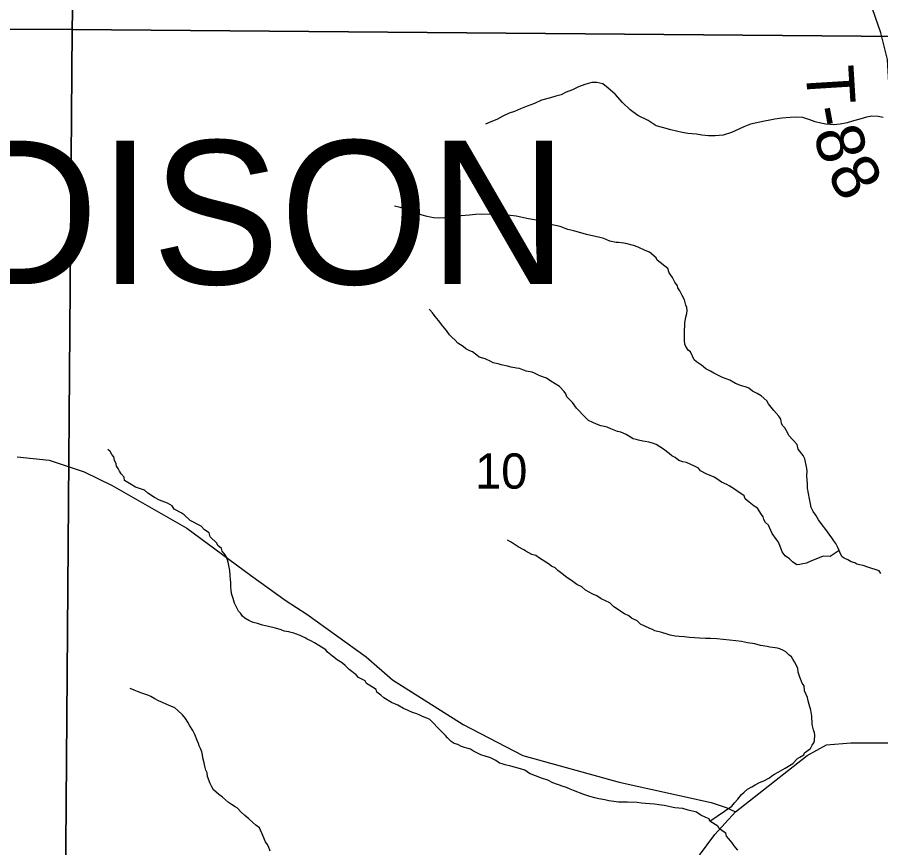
# Model space of a CAD drawing. Extents: x 1310247 to 1552180, y 377264 to 706493.
# Drawn here: x 1426323 to 1431738, y 566791 to 571997 of the extents above; entities that cross this region are included whole.
import ezdxf

# ---------------------------------------------------------------- set-up
doc = ezdxf.new("R2010")
doc.units = 0
for name, color, linetype in [('GM_X_County_Road', 7, 'Continuous'), ('GM_X_Minor_River', 7, 'Continuous'), ('GM_X_Section', 7, 'Continuous'), ('GM_X_Section_Text', 7, 'Continuous'), ('GM_X_Township_Road', 7, 'Continuous'), ('GM_X_Township_Road_Text', 7, 'Continuous'), ('GM_X_Township_Text', 7, 'Continuous')]:
    doc.layers.add(name, color=color, linetype=linetype)

msp = doc.modelspace()

# ---------------------------------------------------------------- linework, layer by layer
at = {"layer": 'GM_X_County_Road'}
msp.add_lwpolyline([(1430380.3, 566444.5), (1430697, 566874.4), (1430828, 567016.1), (1431276.9, 567368.1), (1431398, 567436), (1431550.4, 567448.2), (1432090, 567448.6), (1432147.7, 567446.8)], dxfattribs=at)
at = {"layer": 'GM_X_Minor_River'}
for points in [[(1431753.3, 571368.2), (1431721.4, 571374.5), (1431683.5, 571376.9), (1431649.5, 571371.2), (1431607.5, 571357.6), (1431567.5, 571347.9), (1431527.5, 571336.3), (1431483.5, 571326.7), (1431441.5, 571323.1), (1431393.6, 571327.5), (1431361.7, 571333.8), (1431327.8, 571342.2), (1431294, 571354.5), (1431250.2, 571368.9), (1431206.3, 571371.3), (1431170.3, 571369.7), (1431118.3, 571364.2), (1431074.4, 571358.6), (1431042.4, 571352.8), (1431010.4, 571345.1), (1430922.4, 571325.9), (1430880.4, 571310.3), (1430848.3, 571296.5), (1430802.2, 571274.9), (1430750.2, 571257.4), (1430700.2, 571253.8), (1430658.3, 571254.2), (1430616.4, 571258.6), (1430582.5, 571265), (1430528.6, 571267.5), (1430492.7, 571273.8), (1430421, 571290.5), (1430369.2, 571305), (1430329.3, 571317.4), (1430279.6, 571349.9), (1430214, 571380.6), (1430166.3, 571417.1), (1430118.7, 571463.7), (1430073.2, 571514.2), (1430029.5, 571552.7), (1429995.8, 571579), (1429957.9, 571587.4), (1429925.9, 571587.7), (1429881.9, 571576.1), (1429841.9, 571560.5), (1429805.8, 571542.8), (1429765.8, 571527.1), (1429733.7, 571511.4), (1429701.7, 571501.6), (1429667.7, 571491.9), (1429611.6, 571476.4), (1429567.6, 571456.8), (1429521.5, 571439.2), (1429479.5, 571423.6), (1429441.4, 571405.9), (1429407.4, 571396.2), (1429367.3, 571376.5), (1429331.2, 571356.8), (1429293.2, 571341.2), (1429259.1, 571327.4)], [(1430188.1, 570567.3), (1430140.3, 570579.8), (1430126.3, 570581.9), (1430094.4, 570584.2), (1430078.4, 570584.4), (1430038.5, 570592.8), (1430002.7, 570609.2), (1429976.8, 570615.4), (1429893.1, 570634.2), (1429813.4, 570659), (1429775.5, 570667.4), (1429727.7, 570685.8), (1429657.9, 570700.5), (1429638.1, 570714.8), (1429528.4, 570733.8), (1429452.6, 570750.5), (1429416.7, 570754.9), (1429352.9, 570761.5), (1429291, 570762.1), (1429197.1, 570761), (1429159.2, 570757.3), (1429079.3, 570750), (1429057.3, 570746.2), (1429033.3, 570742.4), (1429019.3, 570740.6), (1429003.3, 570738.7), (1428963.4, 570737.1), (1428935.4, 570739.4), (1428913.5, 570743.6), (1428893.5, 570747.8), (1428861.7, 570756.1), (1428823.8, 570768.5), (1428760.1, 570791.1), (1428724.2, 570805.5), (1428688.4, 570813.8)], [(1431738.6, 568509.4), (1431728.7, 568527.5), (1431657, 568550.2), (1431629.1, 568560.5), (1431605.2, 568564.7), (1431589.2, 568568.9), (1431575.3, 568577), (1431553.4, 568583.2), (1431531.5, 568595.4), (1431509.6, 568605.7), (1431495.7, 568613.8), (1431485.9, 568633.9), (1431478, 568654), (1431470.2, 568672.2), (1431456.4, 568698.3), (1431444.5, 568714.4), (1431432.7, 568732.6), (1431414.9, 568756.8), (1431393.1, 568785), (1431371.4, 568815.3), (1431347.7, 568845.6), (1431331.9, 568875.8), (1431314.1, 568898), (1431302.3, 568924.1), (1431298.5, 568946.2), (1431290.7, 568978.3), (1431285, 569012.4), (1431279.2, 569044.5), (1431279.4, 569072.6), (1431275.8, 569120.7), (1431276, 569154.7), (1431272.2, 569178.8), (1431262.6, 569229), (1431252.8, 569249.1), (1431221.1, 569289.5), (1431213.3, 569319.6), (1431161.8, 569374.2), (1431155.9, 569390.2), (1431136.2, 569422.5), (1431122.4, 569438.6), (1431116.5, 569452.7), (1431112.6, 569476.8), (1431098.8, 569496.9), (1431067.1, 569531.3), (1431033.5, 569573.7), (1431023.6, 569591.8), (1430987.9, 569624.2), (1430964.1, 569638.4), (1430934.2, 569652.8), (1430910.4, 569671), (1430896.5, 569677.1), (1430864.6, 569687.5), (1430826.8, 569701.8), (1430793, 569722.2), (1430745.2, 569738.7), (1430691.4, 569765.2), (1430671.6, 569779.4), (1430641.7, 569793.7), (1430613.9, 569816), (1430582.1, 569836.4), (1430568.2, 569848.5), (1430544.7, 569898.8), (1430530.8, 569911), (1430515, 569933.2), (1430509.1, 569947.2), (1430507.2, 569971.3), (1430507.7, 570035.4), (1430509.9, 570063.4), (1430510, 570081.5), (1430516.3, 570117.5), (1430522.4, 570139.4), (1430524.6, 570159.5), (1430522.7, 570177.5), (1430516.8, 570191.6), (1430507.1, 570225.7), (1430493.3, 570251.9), (1430477.6, 570282.1), (1430465.7, 570300.3), (1430463.8, 570314.3), (1430448, 570336.5), (1430432.2, 570364.7), (1430410.5, 570394.9), (1430402.7, 570423.1), (1430337.2, 570473.8), (1430329.3, 570489.9), (1430287.6, 570524.3), (1430261.7, 570534.6), (1430218, 570555), (1430188.1, 570567.3)], [(1429085.5, 569954.5), (1429069.6, 569972.7), (1429047.8, 569991), (1429033.9, 570007.1), (1429014.2, 570033.4), (1428992.4, 570061.6), (1428964.7, 570095.9), (1428944.9, 570122.2), (1428927.1, 570144.4), (1428911.3, 570162.5), (1428908.1, 570167.7)], [(1431478, 568654), (1431421.2, 568616.2), (1431378, 568618.9), (1431341.9, 568603.2), (1431303.9, 568589.6), (1431271.8, 568575.8), (1431249.8, 568570), (1431231.8, 568566.2), (1431211.8, 568564.4), (1431186, 568582.7), (1431166.2, 568602.9), (1431138.4, 568621.2), (1431120.6, 568645.4), (1431116.7, 568659.4), (1431097.1, 568705.7), (1431085.2, 568723.8), (1431057.5, 568760.1), (1431041.8, 568798.3), (1431033.9, 568812.4), (1431016.1, 568830.6), (1431004.3, 568848.8), (1431000.4, 568864.8), (1430990.5, 568878.9), (1430964.8, 568919.2), (1430945, 568931.4), (1430913.2, 568957.8), (1430887.4, 568978.1), (1430881.5, 568996.2), (1430835.8, 569028.6), (1430821.9, 569038.8), (1430788.1, 569059.1), (1430774.2, 569067.3), (1430740.4, 569083.6), (1430710.6, 569103.9), (1430692.7, 569114.1), (1430642.9, 569134.6), (1430607.1, 569153), (1430595.3, 569171.1), (1430569.4, 569183.4), (1430519.7, 569205.9), (1430497.7, 569210.1), (1430471.8, 569218.3), (1430450, 569236.6), (1430428.1, 569246.8), (1430412.2, 569263), (1430376.5, 569289.3), (1430352.6, 569303.6), (1430330.8, 569317.8), (1430306.9, 569326.1), (1430285, 569332.3), (1430261, 569338.5), (1430247.1, 569340.6), (1430219.2, 569346.9), (1430205.2, 569351.1), (1430185.3, 569355.2), (1430141.6, 569381.7), (1430107.7, 569396), (1430087.8, 569400.2), (1430046, 569416.7), (1430022.1, 569426.9), (1429996.2, 569433.2), (1429982.2, 569435.3), (1429956.3, 569445.5), (1429932.4, 569455.8), (1429906.6, 569470), (1429884.8, 569490.3), (1429864.9, 569508.5), (1429849.1, 569526.7), (1429829.3, 569546.9), (1429805.6, 569581.2), (1429769.9, 569617.6), (1429764, 569635.7), (1429752.2, 569651.8), (1429724.4, 569682.1), (1429696.6, 569698.4), (1429668.8, 569716.7), (1429642.9, 569735), (1429601.1, 569749.4), (1429567.3, 569765.7), (1429551.4, 569771.9), (1429515.5, 569778.2), (1429473.7, 569794.6), (1429453.7, 569796.8), (1429419.8, 569803.2), (1429397.9, 569809.4), (1429358, 569817.8), (1429340.1, 569823.9), (1429308.2, 569830.2), (1429292.3, 569838.4), (1429258.5, 569854.8), (1429220.6, 569867.1), (1429204.7, 569879.3), (1429178.9, 569899.6), (1429161, 569905.8), (1429137.1, 569918), (1429119.2, 569932.2), (1429085.5, 569954.5)], [(1427370.5, 568878.8), (1427350.6, 568891), (1427306.8, 568913.4), (1427295, 568933.6), (1427265.1, 568949.9), (1427215.4, 568970.4), (1427183.5, 568986.7), (1427141.8, 569013.1), (1427120, 569031.4), (1427102.1, 569039.6), (1427064.2, 569051.9), (1427038.4, 569068.2), (1427016.5, 569080.4), (1426996.6, 569092.6), (1426992.8, 569114.7), (1426975, 569134.9), (1426965.1, 569151), (1426955.3, 569169.1), (1426945.4, 569183.3), (1426943.5, 569197.3), (1426933.7, 569221.4), (1426927.8, 569241.5), (1426915.9, 569255.7), (1426906.1, 569273.8), (1426890.2, 569287.9)], [(1429789.9, 567157.5), (1429768, 567167.8), (1429746.1, 567174), (1429682.4, 567198.6), (1429650.6, 567214.9), (1429610.7, 567227.3), (1429535.1, 567256.1), (1429505.3, 567276.4), (1429479.4, 567284.6), (1429417.6, 567301.2), (1429383.7, 567309.5), (1429363.8, 567315.8), (1429347.9, 567321.9), (1429324, 567338.2), (1429286.2, 567356.5), (1429264.3, 567362.8), (1429230.4, 567373.1), (1429184.7, 567395.5), (1429164.8, 567407.7), (1429142.9, 567414), (1429126.9, 567420.1), (1429109, 567426.3), (1429087.1, 567438.5), (1429063.2, 567444.8), (1429045.3, 567456.9), (1429021.5, 567479.2), (1429009.7, 567495.3), (1428981.9, 567521.6), (1428910.6, 567594.4), (1428892.6, 567602.6), (1428864.8, 567612.9), (1428846.9, 567621), (1428828.9, 567629.2), (1428801.1, 567639.5), (1428775.2, 567651.8), (1428745.3, 567664), (1428709.6, 567684.4), (1428669.7, 567700.8), (1428622, 567731.3), (1428602.2, 567747.5), (1428578.4, 567765.8), (1428574.5, 567783.8), (1428550.6, 567798.1), (1428512.9, 567820.4), (1428505, 567836.5), (1428463.2, 567859), (1428449.4, 567875.1), (1428403.7, 567907.6), (1428379.9, 567933.9), (1428362, 567948), (1428328.3, 567968.4), (1428300.5, 567990.7), (1428268.7, 568017), (1428258.8, 568031.2), (1428215.1, 568057.6), (1428187.3, 568075.9), (1428163.4, 568088.1), (1428141.5, 568098.3), (1428127.6, 568106.5), (1428113.7, 568112.6), (1428097.7, 568120.8), (1428073.8, 568129), (1428057.9, 568135.2), (1428040, 568139.4), (1428026, 568143.5), (1427996.1, 568147.8), (1427978.2, 568156), (1427942.3, 568166.3), (1427898.5, 568176.7), (1427860.6, 568185.1), (1427828.7, 568197.4), (1427802.8, 568203.7), (1427775, 568215.9), (1427751.1, 568230.2), (1427735.2, 568242.4), (1427723.4, 568260.5), (1427709.5, 568274.7), (1427701.6, 568290.8), (1427685.9, 568324.9), (1427678.1, 568353.1), (1427666.4, 568385.2), (1427664.5, 568407.3), (1427662.7, 568423.3), (1427662.9, 568453.4), (1427661, 568473.4), (1427659.2, 568497.5), (1427655.4, 568529.6), (1427649.7, 568559.7), (1427645.8, 568581.7), (1427641.9, 568595.8), (1427628.2, 568624), (1427608.4, 568650.2), (1427604.5, 568666.2), (1427580.7, 568684.5), (1427574.8, 568700.6), (1427533.2, 568739), (1427527.4, 568765.1), (1427497.5, 568783.4), (1427475.7, 568805.7), (1427408.1, 568842.4), (1427370.5, 568878.8)], [(1430667, 566957.1), (1430803.5, 567051.9), (1430821.6, 567071.8), (1430841.7, 567095.7), (1430865.9, 567123.5), (1430882, 567139.3), (1430902.1, 567157.2), (1430930.2, 567172.9), (1430950.2, 567184.8), (1430978.3, 567200.5), (1431004.3, 567210.3), (1431040.4, 567230), (1431056.4, 567241.9), (1431072.5, 567251.7), (1431094.5, 567265.5), (1431138.6, 567289.2), (1431186.8, 567318.8), (1431217, 567350.5), (1431231, 567358.4), (1431257.1, 567372.2), (1431261.2, 567386.2), (1431297.3, 567413.9), (1431309.4, 567433.8), (1431319.5, 567447.7), (1431323.6, 567463.7), (1431325.9, 567497.7), (1431322, 567511.8), (1431316.1, 567529.9), (1431308.4, 567564), (1431308.5, 567580), (1431306.7, 567602), (1431306.8, 567616.1), (1431299.1, 567654.2), (1431289.3, 567688.3), (1431283.5, 567712.4), (1431279.7, 567732.5), (1431260, 567774.7), (1431258.2, 567804.8), (1431246.4, 567822.9), (1431230.7, 567859.1), (1431220.9, 567891.3), (1431219.1, 567917.3), (1431197.4, 567955.6), (1431187.6, 567973.7), (1431177.7, 567987.8), (1431161.8, 568000), (1431144, 568018.2), (1431128.1, 568028.3), (1431106.2, 568038.6), (1431090.2, 568042.7), (1431076.3, 568044.8), (1431042.4, 568049.2), (1431026.4, 568051.3), (1430984.5, 568057.7), (1430948.7, 568068.1), (1430902.8, 568074.5), (1430864.9, 568082.9), (1430829, 568087.2), (1430751.2, 568096), (1430711.3, 568100.3), (1430671.4, 568102.7), (1430639.4, 568103), (1430601.5, 568105.4), (1430539.6, 568107.9), (1430505.7, 568112.3), (1430473.8, 568114.6), (1430449.8, 568116.8), (1430417.9, 568123.1), (1430398, 568129.3), (1430366.1, 568139.6), (1430322.3, 568150), (1430306.4, 568158.2), (1430290.4, 568164.4), (1430232.7, 568192.9), (1430210.9, 568213.2), (1430175.1, 568229.5), (1430159.2, 568243.7), (1430131.4, 568258), (1430063.8, 568300.7), (1430040, 568326.9), (1429984.3, 568351.5), (1429958.5, 568369.8), (1429932.6, 568380), (1429886.9, 568406.5), (1429863.1, 568426.8), (1429833.2, 568441.1), (1429799.4, 568465.4), (1429769.6, 568485.7), (1429729.9, 568516.2), (1429714, 568528.3), (1429696.2, 568544.5), (1429674.3, 568556.7), (1429654.5, 568570.9), (1429598.8, 568605.5), (1429575, 568621.8), (1429551.1, 568630), (1429513.3, 568650.4), (1429499.4, 568658.5), (1429465.5, 568676.9), (1429419.8, 568707.3), (1429398, 568719.6)], [(1427908.2, 566768.6), (1427898.4, 566798.7), (1427890.5, 566812.8), (1427880.7, 566826.9), (1427872.8, 566843), (1427859.1, 566877.2), (1427849.2, 566901.3), (1427841.4, 566915.4), (1427819.5, 566931.6), (1427799.7, 566949.8), (1427775.9, 566972.1), (1427750.1, 566992.4), (1427724.3, 567016.6), (1427704.5, 567038.8), (1427688.6, 567047), (1427666.7, 567061.2), (1427648.8, 567073.4), (1427629, 567091.6), (1427611.1, 567107.8), (1427587.3, 567124.1), (1427553.6, 567154.4), (1427543.7, 567172.5), (1427531.9, 567192.7), (1427516.2, 567236.9), (1427514.4, 567260.9), (1427506.6, 567277), (1427498.7, 567301.2), (1427494.9, 567323.2), (1427487.2, 567355.3), (1427485.3, 567373.4), (1427481.4, 567391.4), (1427471.6, 567413.6), (1427463.7, 567429.7), (1427459.8, 567443.7), (1427452, 567463.8), (1427436.3, 567500), (1427424.5, 567526.2), (1427404.7, 567554.4), (1427392.9, 567578.5), (1427377.1, 567600.7), (1427359.3, 567622.9), (1427329.6, 567651.3), (1427311.7, 567667.4), (1427262, 567687.9), (1427234.1, 567702.2), (1427208.2, 567712.5), (1427186.3, 567724.7), (1427160.5, 567739), (1427142.6, 567747.2), (1427104.7, 567759.5), (1427076.9, 567769.8), (1427056.9, 567778), (1427031.1, 567788.2)], [(1430841.4, 566775.2), (1430819.6, 566803.4), (1430805.8, 566821.6), (1430786, 566845.8), (1430770.1, 566864), (1430766.3, 566882), (1430750.4, 566892.2), (1430724.6, 566910.5), (1430716.7, 566926.6), (1430667, 566957.1), (1430663.1, 566971.1), (1430641.2, 566979.4), (1430609.4, 566995.7), (1430583.6, 567013.9), (1430531.7, 567026.4), (1430497.9, 567036.8), (1430448, 567041.2), (1430380.2, 567055.9), (1430346.3, 567060.2), (1430320.4, 567064.5), (1430290.4, 567066.8), (1430262.5, 567069), (1430238.5, 567071.2), (1430210.6, 567073.5), (1430150.7, 567076.1), (1430124.8, 567076.3), (1430092.8, 567076.6), (1430048.9, 567083), (1430033, 567085.2), (1430007.1, 567091.4), (1429971.2, 567097.8), (1429945.3, 567104), (1429913.4, 567112.3), (1429875.5, 567124.7), (1429811.8, 567149.3), (1429789.9, 567157.5)]]:
    msp.add_lwpolyline(points, dxfattribs=at)
at = {"layer": 'GM_X_Section'}
for points in [[(1421388.1, 577247.2), (1421760, 577243.3), (1426765.1, 577209.7), (1426667.5, 571920), (1421375.8, 571927.6)], [(1427051.2, 577211.6), (1432162.6, 577195.8), (1432110.3, 571875.1), (1426667.5, 571920), (1426765.1, 577209.7)], [(1426667.5, 571920), (1426625.7, 566531), (1421290.3, 566549.5), (1421375.8, 571927.6)], [(1426667.5, 571920), (1432110.3, 571875.1), (1432063.1, 566510.3), (1426625.7, 566531)]]:
    msp.add_lwpolyline(points, close=True, dxfattribs=at)
at = {"layer": 'GM_X_Township_Road'}
for points in [[(1432256.3, 570900.4), (1432155.9, 570978.6), (1432057.8, 571045.3), (1431960, 571109.7), (1431885.8, 571191.5), (1431834.3, 571312.9), (1431811.7, 571439.2), (1431791.3, 571550.5), (1431781.2, 571733.3), (1431738.7, 571898.7), (1431670.9, 572098.7), (1431545.5, 572412.2), (1431469.2, 572586.3), (1431389.5, 572698.3), (1431155.7, 572840.2), (1430919.7, 572972), (1430803.2, 573065.5), (1430732.7, 573155.9), (1430689, 573252.5), (1430657.6, 573380.5), (1430673.7, 573645.6), (1430660.6, 573817.3), (1430611.7, 574048.7), (1430518.4, 574367.6)], [(1426321.8, 569241), (1426523.3, 569221.3), (1426742.1, 569147.5), (1426919, 569061.5), (1427386.1, 568793.6), (1427785, 568499.3), (1428010.4, 568338.9), (1428140.1, 568255.2), (1428510.6, 567986.9), (1428675.7, 567843.1), (1429120, 567563.2), (1429494.2, 567368.9), (1430097.1, 567202), (1430674.8, 567073.8), (1430768.2, 567043.8), (1430828, 567016.1)]]:
    msp.add_lwpolyline(points, dxfattribs=at)

# ---------------------------------------------------------------- texts
at = {"layer": 'GM_X_Section_Text'}
msp.add_text('10', height=221, rotation=0, dxfattribs=at).set_placement((1429193.7, 569041.9))
at = {"layer": 'GM_X_Township_Road_Text'}
for s, rotation, p in [('T', 273.5464, (1431267.2, 571686)), ('-', 280.486, (1431285.9, 571422.8)), ('8', 284.9618, (1431313.9, 571276.7)), ('8', 300.0952, (1431394.6, 571018.6))]:
    msp.add_text(s, height=300, rotation=rotation, dxfattribs=at).set_placement(p)
at = {"layer": 'GM_X_Township_Text'}
msp.add_text('MADISON', height=900, rotation=0, dxfattribs=at).set_placement((1424158.1, 570324))

doc.saveas('drawing.dxf')
